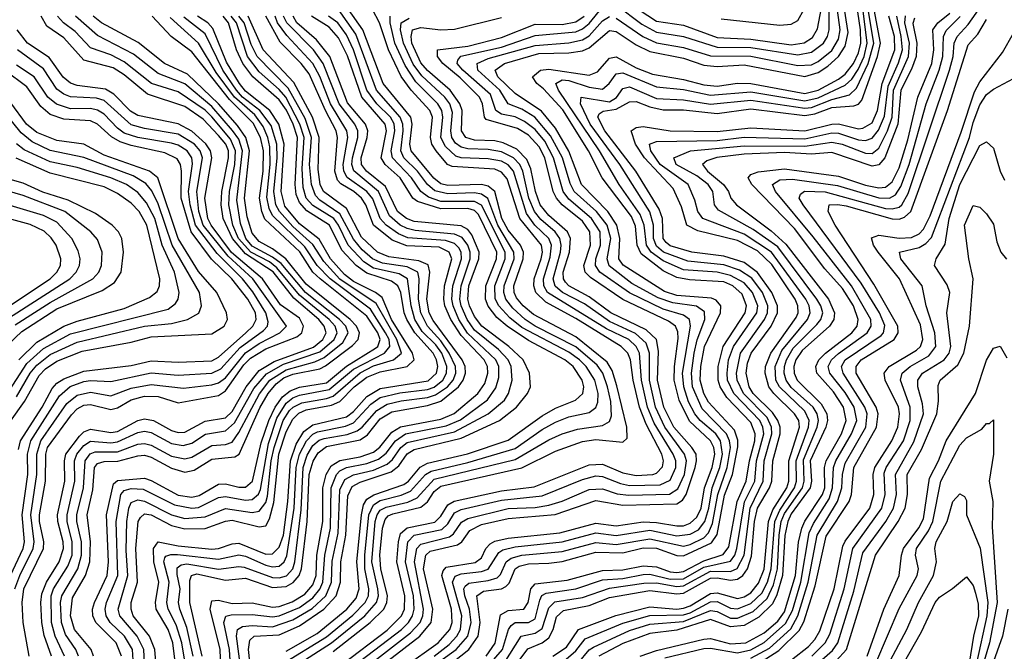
# Model space of a CAD drawing. Header units: inches. Extents: x 501365 to 657855, y 482276 to 547543.
# Tile 671 of 957: x 586939 to 589862, y 530965 to 532840. Entities that reach past the tile are written whole.
import ezdxf

# ---------------------------------------------------------------- set-up
doc = ezdxf.new("R2010")
doc.units = ezdxf.units.IN
doc.header["$MEASUREMENT"] = 0
doc.layers.add('A5583', color=7, linetype='Continuous')

msp = doc.modelspace()

# ---------------------------------------------------------------- linework, layer by layer
at = {"layer": 'A5583', "color": 5}
for points, elevation in [([(588750, 532887.6), (588830, 532835.4), (588910, 532823.8), (589010, 532786.5), (589110, 532781.7), (589230, 532765.5), (589268.8, 532771.2), (589292.9, 532787.1), (589307.6, 532812.4), (589341.4, 532990)], 3380), ([(589110, 530944.1), (589165.3, 530974.7), (589228.8, 531031.2), (589250, 531070), (589280, 531170), (589307.3, 531310), (589367.2, 531410), (589379.8, 531450), (589381.7, 531490), (589390, 531523.8), (589451.1, 531630), (589455.4, 531670), (589448.7, 531690), (589383.8, 531790), (589379, 531810), (589390.4, 531830), (589497.3, 531902.7), (589503.9, 531910), (589507.7, 531932.3), (589491.5, 531970), (589437.5, 532057.4), (589265.8, 532290), (589253.1, 532310), (589257.8, 532322.2), (589269.6, 532330.4), (589330.8, 532329.2), (589510, 532279.3), (589530, 532277.8), (589550, 532283), (589558.1, 532290), (589576.6, 532323.4), (589700, 532690), (589711, 532730), (589713.9, 532770), (589722.1, 532790), (589755, 532825), (589814.6, 532910)], 3040), ([(587746, 530914), (587864.8, 530990), (587963.8, 531070), (587999.1, 531110), (588004.3, 531130), (588002.9, 531150), (587985.2, 531230), (587994.6, 531350), (588000.2, 531370), (588010, 531383.8), (588026.9, 531393.1), (588092, 531408), (588119.7, 531420.3), (588170, 531475.4), (588410, 531534.3), (588510, 531592.2), (588550, 531610.5), (588595.3, 531624.7), (588670, 531635.3), (588690, 531647.2), (588696, 531664), (588694.1, 531705.9), (588684.4, 531750), (588670.3, 531790), (588654, 531814), (588590, 531869.1), (588470.1, 531930.1), (588440.2, 531950), (588403.3, 531983.3), (588382.6, 532010), (588376.7, 532030), (588377.6, 532050), (588407.4, 532130), (588406.7, 532150), (588358.6, 532230), (588328.8, 532308.8), (588310, 532321.9), (588290, 532325.7), (588210, 532322.5), (588171.8, 532331.8), (588150.1, 532350), (588120.4, 532390), (588079.6, 532430), (588070.8, 532450), (588077.7, 532510), (588076.6, 532530), (588069.3, 532550), (587998.4, 532630), (587936.8, 532796.8), (587885.7, 532870)], 3540), ([(587870, 530964.8), (587979.6, 531050), (588020.2, 531090), (588029, 531110), (588031.3, 531130), (588012, 531210), (588008.9, 531250), (588016.9, 531330), (588024, 531356), (588033.4, 531366.6), (588047.1, 531372.8), (588130, 531393), (588150, 531408.1), (588170, 531439.3), (588190, 531455.1), (588430, 531509.1), (588530, 531558.5), (588610, 531588.1), (588650, 531593.3), (588730, 531585.4), (588742.6, 531597.4), (588742.2, 531630), (588712.4, 531752.4), (588698.2, 531798.2), (588683.2, 531823.2), (588590, 531898.6), (588464.5, 531964.5), (588434.5, 531990), (588414.4, 532014.4), (588407.2, 532030), (588406.1, 532050), (588434.5, 532130), (588434.9, 532150), (588425.8, 532170), (588390, 532215.2), (588371.2, 532250), (588349.9, 532329.9), (588330, 532345.5), (588310, 532350.9), (588210, 532347.9), (588190, 532352.9), (588169.1, 532369.1), (588101.1, 532450), (588097.9, 532470), (588104.7, 532530), (588100.2, 532550), (588018.6, 532650), (587958.2, 532810), (587915.4, 532870)], 3520), ([(587895, 530925), (588030, 531027.3), (588073.1, 531070), (588081.6, 531090), (588083, 531130), (588059.1, 531230), (588063.7, 531290), (588070, 531314.6), (588090, 531331.2), (588171.4, 531348.6), (588190, 531366.1), (588210, 531399.4), (588229.2, 531410.9), (588370, 531441.3), (588466.6, 531453.5), (588630, 531518.8), (588670, 531520.2), (588730, 531494.3), (588770, 531487.1), (588818.7, 531490), (588830, 531494.1), (588847.9, 531512.1), (588851.1, 531530), (588845.5, 531550), (588799.5, 531639.5), (588779.5, 531690), (588760.6, 531770), (588752.3, 531830), (588744.4, 531850), (588725.4, 531870), (588590, 531953.2), (588501.1, 532001.1), (588471.6, 532030), (588465.4, 532050), (588466.9, 532070), (588487.5, 532130), (588491.2, 532150), (588488.5, 532170), (588424.6, 532250), (588386.9, 532366.9), (588370, 532387.2), (588350, 532396), (588223.6, 532403.6), (588209.9, 532409.9), (588176.1, 532450), (588162.6, 532470), (588158.9, 532490), (588164.6, 532550), (588156.9, 532570), (588101.4, 532630), (588071.4, 532671.4), (588034.6, 532750), (588007.5, 532830), (587986.4, 532870)], 3480), ([(588170, 530950.2), (588214.6, 530985.4), (588237.2, 531010), (588247.8, 531030), (588251.7, 531070), (588224.3, 531170), (588232, 531188), (588250, 531194.6), (588310, 531201.3), (588330, 531208.9), (588361.6, 531258.4), (588373.8, 531266.2), (588410, 531275.4), (588550, 531289.6), (588650, 531316.2), (588710, 531308.5), (588810, 531324.6), (588890, 531308.1), (588930, 531312.6), (588954.2, 531325.8), (588973.3, 531350), (588985.7, 531390), (588995.5, 531450), (589017.8, 531510), (589026.2, 531550), (589020.2, 531590), (589006.2, 531610), (588959.7, 531650), (588943.6, 531670), (588925.4, 531705.4), (588911.4, 531750), (588907.4, 531790), (588930.7, 531930), (588927.5, 531950), (588910, 531962.4), (588850, 531980.6), (588750, 532028.6), (588661.6, 532090), (588648.4, 532110), (588650, 532130), (588663.4, 532170), (588662.4, 532210), (588637.3, 532250), (588570, 532306.5), (588552.7, 532330), (588524.4, 532430), (588498.7, 532478.7), (588470, 532513.6), (588437.7, 532537.7), (588410, 532551), (588370, 532559.7), (588352.8, 532570), (588337.5, 532617.5), (588255.3, 532690), (588238.1, 532710), (588240.4, 532719.6), (588248.6, 532731.4), (588370, 532758.6), (588470, 532792.5), (588590, 532803.6), (588610, 532812.2), (588630, 532828), (588670, 532877.1)], 3360), ([(588196.5, 530910), (588273, 530970), (588300.2, 531010), (588306.7, 531050), (588297, 531130), (588316.4, 531143.6), (588369.4, 531150.6), (588382.6, 531157.4), (588392.5, 531167.5), (588410, 531210), (588421.9, 531218.1), (588450, 531225), (588510, 531226.1), (588550, 531231.9), (588650, 531259.1), (588730, 531257.1), (588790, 531272.2), (588830, 531270.7), (588890, 531249.3), (588910, 531248.3), (588993.5, 531286.5), (589010, 531311.3), (589032.1, 531427.9), (589055.9, 531490), (589071.7, 531571.7), (589071.6, 531591.6), (589061.1, 531621.1), (588984.4, 531704.4), (588970.4, 531730.4), (588960, 531770), (588961.4, 531810), (588972.7, 531870), (589019.9, 531970), (589021.4, 531990), (589007.2, 532007.2), (588992.8, 532012.8), (588890, 532021.4), (588853.3, 532033.3), (588731.1, 532111.1), (588718.1, 532130), (588720.9, 532190), (588712.3, 532230), (588685.5, 532270), (588607.4, 532350), (588569.4, 532449.4), (588530, 532517.2), (588488.3, 532568.3), (588410, 532620.8), (588359.3, 532670), (588351.3, 532690), (588378.7, 532710), (588481, 532739), (588570, 532740.8), (588610, 532746.8), (588630, 532755.8), (588690, 532807.3), (588710, 532805.1), (588770, 532765.2), (588810, 532745.4), (588910, 532725.1), (588970, 532705.1), (589010, 532700.5), (589090, 532705.5), (589270, 532671.1), (589310, 532683), (589338.3, 532701.7), (589370, 532730), (589390, 532760.9), (589398.5, 532801.5), (589385.5, 532890)], 3320), ([(588320.5, 530910), (588372.9, 530970), (588390.3, 531029.7), (588398.2, 531041.8), (588410, 531050.6), (588450, 531050.2), (588470, 531061.7), (588483.4, 531116.6), (588489.6, 531130.4), (588502.4, 531137.6), (588590, 531150.5), (588670, 531176.9), (588730, 531181.2), (588790, 531192.5), (588810, 531194.2), (588870, 531179.1), (588910, 531180.5), (588970, 531214.5), (589050, 531232.6), (589062.6, 531250), (589068.7, 531270), (589091.2, 531408.8), (589121.4, 531470), (589127.1, 531530), (589148.4, 531610), (589145.5, 531630), (589136.2, 531650), (589059.2, 531730), (589041.1, 531770), (589039.5, 531790), (589044.1, 531830), (589058.3, 531870), (589127.6, 531970), (589130.3, 531990), (589115, 532030), (589090, 532058.5), (589050, 532080.4), (589010, 532089.9), (588910, 532097.2), (588850, 532123.6), (588813.7, 532150), (588800.1, 532170), (588793.7, 532230), (588781.8, 532261.8), (588719.5, 532350), (588660.6, 532450), (588539.1, 532630), (588531.1, 532650), (588550, 532660.7), (588570, 532659.3), (588630, 532639.5), (588670, 532633.3), (588689.6, 532650), (588710, 532678.8), (588730, 532681.8), (588830, 532639.9), (588910, 532632), (588990, 532616.1), (589110, 532626), (589270, 532598.6), (589310, 532607.6), (589390, 532645), (589410, 532663.1), (589428.5, 532691.5), (589446.3, 532730), (589455.5, 532770), (589440.5, 532890)], 3260), ([(588324.1, 530950), (588351, 530989), (588367.2, 531072.8), (588390, 531085.8), (588435.9, 531090), (588449.1, 531110), (588456.9, 531150), (588470, 531165.1), (588564.4, 531175.6), (588670, 531205.1), (588730, 531206.3), (588790, 531218.7), (588830, 531216.1), (588870, 531200.8), (588890, 531198.4), (588910, 531201.6), (588970, 531233.3), (589027.7, 531252.3), (589044.7, 531275.3), (589069.7, 531410), (589096.1, 531470), (589105.8, 531530), (589122, 531590), (589123, 531610), (589110, 531643.7), (589038.4, 531718.4), (589019.3, 531750), (589013.2, 531770), (589013.4, 531810), (589028.3, 531870), (589093.4, 531970), (589097.4, 531990), (589084.7, 532024.7), (589056.6, 532050), (589030, 532061.1), (588927.6, 532067.6), (588890, 532074.2), (588850, 532093.8), (588784.2, 532144.2), (588773, 532170), (588767.1, 532227.1), (588755.6, 532255.6), (588668.5, 532370), (588628.4, 532450), (588552.1, 532572.1), (588494.8, 532634.8), (588474.5, 532650), (588461.9, 532670), (588485.8, 532690), (588510, 532692.5), (588630, 532675), (588654.8, 532685.2), (588690, 532725.1), (588710, 532729.6), (588770, 532696.9), (588818.4, 532678.4), (588910, 532662.2), (588970, 532646.5), (589010, 532642.8), (589070, 532651.1), (589110, 532650.7), (589270, 532621), (589310, 532630.3), (589370, 532662.9), (589390, 532677.7), (589414.7, 532710), (589430, 532741.5), (589436.5, 532770), (589435.4, 532810), (589423.2, 532890)], 3280), ([(588377.2, 530930), (588428.4, 531010), (588470, 531018.9), (588490, 531032.4), (588510, 531093.5), (588528.5, 531111.5), (588610, 531125.1), (588690, 531152.6), (588792.7, 531167.3), (588830, 531168), (588890, 531156.9), (588910, 531159.4), (588990, 531202.4), (589050, 531201.7), (589069.6, 531210.4), (589090, 531250), (589107.7, 531390), (589146.9, 531470), (589150, 531530), (589172.4, 531610), (589171.4, 531630), (589158.3, 531658.4), (589087.8, 531730), (589069.7, 531770), (589067.8, 531790), (589079.6, 531850), (589150.7, 531949.3), (589159.4, 531970), (589160.4, 531990), (589144.6, 532030), (589112.5, 532072.5), (589076.3, 532096.3), (589030, 532111.7), (588923.1, 532123.1), (588850.8, 532150), (588830, 532167.4), (588820.7, 532190), (588821.4, 532230), (588809.7, 532269.7), (588720.6, 532410), (588632.7, 532530), (588604, 532590), (588605.9, 532610), (588690, 532596.3), (588711.3, 532608.7), (588730, 532635.9), (588750, 532640.4), (588830, 532606.1), (588910, 532601.9), (588990, 532588.9), (589110, 532600.9), (589270, 532576.8), (589290, 532579.3), (589350, 532602.7), (589402.9, 532617.1), (589423.9, 532636.1), (589458.6, 532710), (589474.9, 532770), (589458.8, 532870)], 3240), ([(588416.2, 530930), (588448.2, 530971.8), (588490, 530989.7), (588510, 531005), (588522.8, 531030), (588532.8, 531067.2), (588554.2, 531085.8), (588630, 531100.8), (588690, 531124.2), (588810, 531145.5), (588890, 531135.1), (588910, 531137.3), (588990, 531182), (589010, 531183.4), (589050, 531176.4), (589070, 531178.9), (589086, 531190), (589100.4, 531210), (589112.4, 531247.6), (589121.2, 531350), (589130.1, 531389.9), (589165.5, 531450), (589172.4, 531470), (589175.3, 531530), (589197.4, 531610), (589197.2, 531630), (589190.3, 531650), (589174.1, 531674.1), (589117, 531730), (589105.3, 531750), (589095.8, 531790), (589099.9, 531820.1), (589110.7, 531850), (589170, 531930.3), (589189.1, 531970), (589189.3, 531990), (589172.8, 532030), (589130, 532089.1), (589090, 532119), (589030, 532137.4), (588935.2, 532150), (588870, 532168.4), (588858.5, 532178.5), (588849.5, 532190), (588847.6, 532250), (588837.4, 532277.4), (588768.5, 532390), (588676.3, 532510), (588655.4, 532550), (588659.9, 532560.1), (588671.4, 532568.6), (588710, 532573.9), (588750, 532596.1), (588770, 532596.8), (588810, 532581.2), (588850, 532572.2), (588910, 532572), (589010, 532561.7), (589110, 532574.7), (589270, 532555), (589299.6, 532560.4), (589350, 532579), (589415.8, 532584.2), (589430, 532589), (589439.2, 532600.9), (589486.3, 532730), (589495.4, 532770), (589476.6, 532870)], 3220), ([(588710, 532884.2), (588786.6, 532826.6), (588830, 532802.5), (588910, 532790.2), (589010, 532758.1), (589110, 532757.2), (589250, 532735.1), (589290, 532743), (589325.4, 532770), (589337.2, 532790), (589342.5, 532810), (589342.4, 532890)], 3360), ([(588710, 532843.9), (588789.5, 532789.5), (588830, 532770.5), (588910, 532757.5), (588990, 532732), (589110, 532731), (589250, 532703.5), (589290, 532706), (589310, 532715.6), (589350, 532748.6), (589370, 532782.1), (589374.9, 532810), (589364.1, 532890)], 3340), ([(589021.9, 532841.9), (589196.5, 532823.5), (589230, 532826.1), (589250, 532837.6), (589268.6, 532871.4)], 3420), ([(587034.1, 530950), (587012.3, 531012.3), (587004.9, 531050), (587001.7, 531110), (587004.7, 531135.3), (587019.3, 531170), (587056.6, 531230), (587069.1, 531270), (587068, 531290), (587052.2, 531350), (587052, 531370), (587073.8, 531470), (587072.8, 531530), (587076.6, 531550), (587116.7, 531603.3), (587130, 531616.4), (587150, 531624.5), (587210, 531614.2), (587230, 531617.7), (587290, 531649.7), (587310, 531654.7), (587336.9, 531650), (587390, 531620.6), (587410, 531614.5), (587430, 531615.6), (587490, 531648.1), (587550, 531658.2), (587570, 531676.9), (587611.4, 531750), (587650, 531798.5), (587694.6, 531825.4), (587812, 531868), (587839.5, 531890), (587849.1, 531910), (587843, 531930), (587827.9, 531950), (587753.4, 532013.4), (587691.5, 532091.5), (587610, 532145), (587571.2, 532190), (587543, 532250), (587537.4, 532290), (587539, 532330), (587559.6, 532430), (587559, 532450), (587551.4, 532470), (587530, 532495.7), (587484.3, 532544.3), (587430, 532582), (587318.5, 532618.5), (587250, 532676.1), (587216.4, 532696.4), (587130, 532720), (587070, 532785.9), (587020.2, 532820.2), (587002.9, 532850)], 3980), ([(587072.2, 530950), (587044.3, 531010), (587033.7, 531050), (587032.9, 531130), (587040.2, 531150), (587082.5, 531217.5), (587094.7, 531250), (587095.4, 531290), (587080, 531350), (587079.8, 531370), (587102.9, 531470), (587102.5, 531530), (587109, 531550), (587130, 531576.2), (587150, 531588.6), (587210, 531584), (587230, 531586.9), (587290, 531614.2), (587310, 531618.1), (587330, 531614.3), (587390, 531581.3), (587424.7, 531575.3), (587450, 531582.3), (587491, 531609), (587550, 531619.1), (587576.6, 531643.4), (587634.7, 531745.3), (587671.7, 531788.3), (587723, 531817), (587830, 531854), (587872.8, 531890), (587882.2, 531910), (587875.8, 531930), (587858.2, 531950), (587770, 532022.4), (587703.1, 532103.1), (587680.6, 532120.6), (587625.8, 532150), (587589.1, 532190), (587571.7, 532230), (587560.6, 532290), (587562, 532330), (587577.8, 532410), (587580.5, 532450), (587565.5, 532485.5), (587510, 532550.9), (587490, 532570.8), (587410, 532626), (587330.5, 532650.5), (587250, 532714.8), (587210, 532735.1), (587150, 532755.9), (587104.4, 532804.4), (587069, 532830), (587051.2, 532850)], 3960), ([(587113.8, 530950), (587106.1, 530970), (587075.3, 531015.2), (587063.3, 531050), (587060.5, 531110), (587064.3, 531130), (587111.6, 531210), (587122.9, 531250), (587122.6, 531290), (587109.1, 531350), (587108.9, 531370), (587128.7, 531450), (587133.4, 531530), (587148.7, 531551.3), (587163.5, 531556.5), (587230, 531557.2), (587290, 531579.7), (587310, 531582), (587330, 531576.6), (587390, 531544.6), (587430, 531536.5), (587450, 531541.2), (587510, 531575.4), (587550, 531578.3), (587570, 531585.4), (587590, 531614.4), (587651, 531729), (587682.1, 531770), (587730, 531800.4), (587816, 531824), (587842.8, 531837.2), (587898.2, 531881.8), (587914.2, 531910), (587907.5, 531930), (587888.6, 531950), (587787.9, 532030), (587715.7, 532115.7), (587690, 532135.1), (587630, 532167.5), (587610.9, 532190), (587594.5, 532234.5), (587583.7, 532303.7), (587600.7, 532450), (587590, 532484.9), (587571.2, 532511.2), (587510, 532581.6), (587430, 532648.9), (587350, 532679.8), (587277.6, 532737.6), (587170, 532793.1), (587104.9, 532850)], 3940), ([(587158.7, 530950), (587152, 530970), (587101.7, 531030), (587090.1, 531070), (587096.2, 531123.8), (587134.6, 531190), (587147.6, 531230), (587149.2, 531290), (587139.2, 531370), (587156.3, 531443.7), (587161, 531510), (587170, 531522), (587190, 531528.6), (587231.1, 531528.9), (587290, 531545.2), (587310, 531546.6), (587330, 531540.7), (587390, 531508.4), (587430, 531496.4), (587457.3, 531502.7), (587510, 531535.4), (587578.1, 531541.9), (587590.9, 531550), (587652.6, 531687.4), (587677.5, 531730), (587700.8, 531759.2), (587723.8, 531776.2), (587750, 531787.8), (587830, 531803.6), (587847.4, 531812.6), (587927, 531873), (587943.9, 531890), (587947.8, 531910), (587938.8, 531930), (587920, 531950), (587790, 532054.9), (587729.9, 532129.9), (587690, 532159.5), (587650, 532181.5), (587630, 532206.1), (587614.8, 532254.8), (587606.3, 532310), (587621.2, 532450), (587610.5, 532490), (587586, 532526), (587529.2, 532590), (587437.7, 532677.7), (587368.9, 532710), (587291.5, 532771.5), (587182.5, 532830), (587157.8, 532850)], 3920), ([(587241.5, 530950), (587225.3, 530990), (587165.5, 531050), (587156.7, 531070), (587155.9, 531090), (587161, 531110), (587199.5, 531190), (587202.7, 531230), (587197.5, 531370), (587218.1, 531461.9), (587230, 531472.1), (587310, 531478.9), (587330, 531472.3), (587410, 531428.4), (587450, 531422.4), (587472.2, 531427.8), (587530, 531461), (587550, 531461.9), (587590, 531451.7), (587610, 531452.3), (587630.1, 531470), (587656.5, 531583.5), (587678.8, 531650), (587698, 531690), (587719.6, 531720.4), (587741.9, 531738.1), (587770, 531749.1), (587850, 531761.8), (587910, 531811.7), (587995.8, 531864.2), (588002.9, 531870), (588009.4, 531890), (588002.3, 531910), (587970, 531959.9), (587831.2, 532070), (587810, 532090.5), (587770.6, 532150.6), (587667.6, 532247.6), (587658.2, 532270), (587651.1, 532310), (587662, 532390), (587663, 532450), (587654.1, 532490), (587632.3, 532532.3), (587562.3, 532602.3), (587450, 532744.1), (587389.5, 532789.5), (587332.7, 532850)], 3880), ([(587277.3, 530922.7), (587273.8, 530970), (587250.2, 531010), (587208.2, 531050), (587196.2, 531070), (587193.4, 531090), (587197.4, 531110), (587230.3, 531190), (587225.5, 531350), (587240, 531430), (587250, 531442.3), (587270, 531448.1), (587305.8, 531445.8), (587399.2, 531399.2), (587450, 531389.4), (587470, 531392.1), (587530, 531421.4), (587550, 531424.6), (587610, 531413.6), (587630, 531415.8), (587648.6, 531431.4), (587654.4, 531445.6), (587678.1, 531581.9), (587702.6, 531657.4), (587730, 531701.7), (587750, 531717.5), (587770, 531725.5), (587857.7, 531742.3), (587930, 531802), (588022, 531850), (588038.6, 531870), (588036, 531890), (588025.4, 531910), (587980.4, 531980.3), (587861.4, 532070), (587822.8, 532110), (587785.9, 532165.9), (587690, 532258), (587679.5, 532279.5), (587673.2, 532313.2), (587683.3, 532410), (587682.2, 532462.2), (587676.3, 532490), (587662.2, 532522.2), (587637.2, 532557.2), (587576.9, 532610), (587522.9, 532682.9), (587470.2, 532770.2), (587386.4, 532846.4)], 3860), ([(587310.8, 530910), (587308.1, 530970), (587288.1, 531010), (587236.9, 531070), (587231.5, 531090), (587260.3, 531190), (587255.9, 531264.1), (587257.3, 531350), (587263.1, 531390), (587270, 531407), (587290, 531414.8), (587310, 531410.2), (587390, 531369.9), (587430, 531358.7), (587490, 531363.7), (587550, 531388.8), (587630, 531377.3), (587650, 531380.7), (587670, 531406.9), (587675.1, 531424.9), (587685.8, 531530), (587694.8, 531570), (587721.3, 531650), (587740.8, 531679.2), (587751.6, 531690), (587777.3, 531702.7), (587850, 531715.1), (587870, 531722.5), (587950, 531791.9), (587990, 531812.4), (588049.5, 531830.5), (588072.6, 531850), (588059.2, 531890), (587997.2, 531997.2), (587889.7, 532069.7), (587842.1, 532122.1), (587810, 532172.2), (587750, 532225.6), (587710.2, 532270.2), (587700, 532290), (587694.3, 532330), (587703.9, 532430), (587702.9, 532470), (587685.8, 532525.8), (587652.5, 532570), (587600.6, 532610), (587582.9, 532630), (587542.8, 532690), (587490, 532797.3), (587426.8, 532846.8)], 3840), ([(587345.1, 530910), (587340.1, 530970), (587324.7, 531010), (587276.6, 531070), (587269.8, 531090), (587270.7, 531110), (587289.5, 531170), (587283.7, 531270), (587291.3, 531350), (587297.6, 531362.4), (587310, 531372.6), (587330, 531370.2), (587390, 531338.6), (587430, 531328.9), (587490.2, 531329.8), (587550, 531351.6), (587570, 531354.4), (587650, 531334.4), (587670, 531337), (587681.4, 531358.6), (587693.6, 531406.4), (587708.7, 531550), (587730, 531615.9), (587750, 531653.9), (587768.5, 531671.5), (587790, 531681.8), (587864.9, 531695.1), (587890, 531706), (587932.8, 531750), (587970, 531778.9), (588010, 531794.9), (588089.8, 531810.2), (588110.9, 531830), (588105.8, 531850), (588042.7, 531950), (588015, 532015), (587995.7, 532030), (587930, 532062.3), (587903.6, 532083.6), (587862.5, 532130), (587828, 532188), (587770, 532233.3), (587726.4, 532286.4), (587715.4, 532330), (587724.5, 532470), (587708.7, 532530), (587681.9, 532570), (587610, 532627.7), (587592.2, 532650), (587553.6, 532713.6), (587513.1, 532813.1), (587498.2, 532830), (587467.5, 532850)], 3820), ([(587403.9, 530910), (587394.2, 530990), (587380.3, 531030), (587344.5, 531090), (587342.4, 531110), (587352.6, 531170), (587337.3, 531230), (587336.7, 531270), (587350, 531290), (587410, 531277.6), (587510, 531267.7), (587530, 531270), (587570, 531284.2), (587590, 531285.6), (587670, 531253.7), (587690, 531253.8), (587710, 531273.8), (587722.3, 531310), (587735.4, 531410), (587743.2, 531530), (587760.3, 531579.7), (587782.5, 531617.5), (587810, 531637.3), (587910, 531660.6), (587930, 531676.4), (587970, 531721.5), (588010, 531744.7), (588152.1, 531767.9), (588176.6, 531790), (588180.8, 531810), (588177.2, 531830), (588167, 531850), (588112, 531910), (588088.9, 531950), (588080.9, 531970), (588070.4, 532030.4), (588062, 532050), (588043.6, 532063.6), (587970, 532087.4), (587937.8, 532110), (587896, 532156), (587859.6, 532230), (587792.3, 532272.3), (587770, 532296.9), (587760.6, 532320.6), (587757.3, 532350), (587763.7, 532490), (587750.8, 532530), (587731, 532571), (587710, 532601.5), (587631.9, 532670), (587601.9, 532710), (587583, 532750), (587558.9, 532830), (587543.5, 532850)], 3780), ([(587430.4, 530930), (587420.6, 530990), (587403.9, 531043.9), (587379.8, 531090), (587376.2, 531110), (587383.1, 531170), (587366.9, 531230), (587370, 531242), (587372.8, 531247.2), (587387.6, 531252.4), (587407.9, 531252.1), (587530, 531238.1), (587590, 531251.1), (587610, 531246.9), (587670, 531220.6), (587690, 531215.6), (587710, 531217.7), (587724.3, 531230), (587732.1, 531247.9), (587754.6, 531390), (587759.9, 531510), (587770.2, 531550), (587790.9, 531590), (587810, 531609.9), (587823.7, 531616.3), (587906.8, 531633.2), (587930, 531643), (587981.6, 531698.4), (588010, 531717.9), (588068.2, 531731.8), (588150, 531741.6), (588170, 531749), (588195.6, 531770), (588206.8, 531790), (588207.5, 531810), (588192.3, 531850), (588174.5, 531874.5), (588134.6, 531914.6), (588112.9, 531950), (588101.3, 531990), (588090.5, 532070.6), (588065.8, 532085.8), (587990, 532101.8), (587960.8, 532120.8), (587914.1, 532170), (587886.3, 532230), (587871.7, 532250), (587810, 532288.5), (587790.1, 532310), (587781.4, 532341.4), (587778.3, 532398.3), (587784.2, 532490), (587771, 532530), (587729.6, 532610), (587710, 532632.8), (587650, 532684.9), (587615.4, 532730), (587582.7, 532830), (587566.9, 532850)], 3760), ([(587454.5, 530950), (587435.2, 531035.2), (587414.9, 531090), (587411.2, 531110), (587415.3, 531150), (587406.7, 531193.3), (587407, 531213), (587418.9, 531221.1), (587435.6, 531224.4), (587530, 531208.3), (587590, 531216.5), (587605.3, 531214.7), (587690, 531184.2), (587710, 531183), (587731, 531189), (587750.1, 531209.9), (587755.9, 531230), (587774.7, 531385.3), (587780.7, 531510), (587792.7, 531547.3), (587810, 531575.8), (587828.5, 531591.5), (587843, 531597), (587911.1, 531608.9), (587941, 531619), (587956, 531630), (587999.9, 531680.1), (588030, 531698), (588072, 531708), (588150, 531718), (588174.2, 531725.8), (588209.7, 531750.3), (588225.8, 531770), (588234, 531790), (588233.1, 531810), (588214.6, 531850), (588190, 531886.9), (588150.1, 531930), (588130, 531970), (588123.5, 532010), (588125.8, 532070), (588121.3, 532090), (588090, 532105.7), (588016.6, 532116.6), (587986.8, 532130), (587956.3, 532156.3), (587930, 532187.8), (587890, 532263.4), (587830, 532304.3), (587817.6, 532317.6), (587805.2, 532350), (587799.6, 532410), (587805.5, 532490), (587786.5, 532546.5), (587736.7, 532636.7), (587644.3, 532730), (587626.4, 532766.4), (587606.2, 532830), (587590.1, 532850)], 3740), ([(587481.3, 530950), (587444.8, 531110), (587444.5, 531175.5), (587449.7, 531190.3), (587465.2, 531194.8), (587550, 531176.4), (587610, 531181.6), (587690, 531154.5), (587730, 531157.7), (587751.3, 531168.7), (587769.5, 531190), (587776.4, 531210), (587792.5, 531350), (587799.2, 531490), (587810.6, 531529.4), (587825.6, 531554.4), (587850, 531572.7), (587950, 531593), (587972.2, 531607.8), (588010, 531654.5), (588044.1, 531675.9), (588150, 531694.3), (588190, 531707), (588241.8, 531750), (588255.8, 531770), (588263.1, 531790), (588261.9, 531810), (588252.5, 531830), (588167.1, 531947.1), (588155.4, 531970), (588148, 532010), (588157.2, 532090), (588152.1, 532112.1), (588124.3, 532124.3), (588035.4, 532135.4), (588001.6, 532150), (587953.9, 532193.9), (587910, 532278.9), (587840.9, 532330), (587831.1, 532350), (587825.1, 532394.9), (587828.6, 532490), (587808.6, 532550), (587753.7, 532653.7), (587662.6, 532750), (587617.2, 532850)], 3720), ([(587537.9, 530890), (587534.1, 530970), (587505.1, 531090), (587510, 531115.2), (587530, 531117), (587570, 531107), (587630, 531108.5), (587690, 531096.3), (587710, 531098.3), (587748.7, 531111.3), (587785.9, 531134.1), (587810, 531161.9), (587819.9, 531190), (587821.8, 531250), (587839, 531350), (587839.2, 531450), (587849, 531490), (587864.4, 531515.6), (587890, 531531.5), (587950, 531541.9), (587990, 531556.2), (588008.8, 531571.2), (588044.6, 531615.4), (588070, 531631.4), (588190, 531654.1), (588229.3, 531670.7), (588299.4, 531730), (588319.8, 531760.2), (588329.5, 531790), (588327.9, 531810), (588318.1, 531830), (588250, 531901.8), (588219.1, 531950), (588201.7, 531990), (588198.1, 532010), (588200.5, 532050), (588222.6, 532130), (588214.8, 532150), (588184.3, 532164.3), (588088.8, 532168.8), (588045, 532185), (587989.3, 532229.3), (587966.9, 532290), (587954.5, 532310), (587931.2, 532330), (587892.3, 532352.3), (587883.3, 532363.3), (587875, 532390), (587883.3, 532490), (587879, 532510), (587846.8, 532570), (587798.8, 532678.8), (587774.9, 532710), (587712.6, 532772.6), (587670, 532850)], 3680), ([(587567.5, 530890), (587562.4, 530970), (587545, 531050), (587550.9, 531069.1), (587567.1, 531072.9), (587630, 531074.4), (587690, 531066.8), (587710, 531070.2), (587770, 531094.9), (587810, 531123.9), (587830.9, 531149.1), (587839.7, 531170), (587844.8, 531250), (587862.4, 531330), (587864.4, 531450), (587879.5, 531490), (587890, 531500.7), (587909.9, 531510.1), (587970, 531522.1), (588004.5, 531535.5), (588027.1, 531552.9), (588055, 531590), (588084.9, 531610), (588205.7, 531634.3), (588248.1, 531651.9), (588328.3, 531711.7), (588353.1, 531746.9), (588362.3, 531777.7), (588362, 531810), (588352.6, 531830), (588269, 531909), (588243.3, 531950), (588226.4, 531990), (588222.4, 532010), (588225.5, 532050), (588250.5, 532130), (588249.6, 532150), (588242.6, 532162.6), (588230, 532175), (588203.9, 532183.9), (588092.1, 532192.1), (588063.8, 532203.8), (588027.4, 532230), (588009.7, 532249.7), (587987.8, 532307.8), (587970.1, 532330), (587911.4, 532371.4), (587901.6, 532390), (587899.7, 532410), (587913.9, 532490), (587910.9, 532510), (587861.9, 532590), (587830.9, 532670.9), (587810.1, 532710), (587732.8, 532792.8), (587704.7, 532830), (587697.4, 532850)], 3660), ([(587599.3, 530890), (587583, 531010), (587585.5, 531030), (587601.1, 531038.9), (587630, 531041.9), (587690, 531037.8), (587750, 531057.9), (587808, 531092), (587848.4, 531130), (587864.9, 531170), (587867.5, 531232.5), (587884.6, 531315.4), (587890, 531443.8), (587905.1, 531474.9), (587930, 531488.3), (587990, 531502.8), (588030, 531520.3), (588045.8, 531534.2), (588070.6, 531569.4), (588090, 531584.6), (588230, 531616.5), (588330.6, 531669.4), (588378.9, 531710), (588391, 531730), (588401.2, 531770), (588398.7, 531810), (588389.2, 531830), (588360.7, 531860.7), (588290, 531918), (588268.1, 531950), (588250.3, 531990), (588245.9, 532010), (588249.6, 532050), (588276.5, 532130), (588276.7, 532150), (588270, 532170.7), (588253.1, 532193.1), (588230, 532203.4), (588113.5, 532213.5), (588090, 532219.4), (588068.9, 532230), (588037.2, 532257.2), (588004.6, 532330), (587931.1, 532391.1), (587925.2, 532410), (587927, 532430), (587943.4, 532490), (587943, 532510), (587934.3, 532530), (587888.2, 532590), (587840.6, 532710), (587812, 532750), (587732, 532830), (587722.9, 532850)], 3640), ([(587625.5, 530905.5), (587618.8, 530970), (587622.4, 530997.6), (587635.9, 531010), (587710, 531013.8), (587770, 531040.6), (587841.9, 531090), (587878.9, 531130), (587891.8, 531170), (587892.6, 531230), (587907.4, 531310), (587913.4, 531426.6), (587926, 531454), (587950, 531466.9), (588042.4, 531497.6), (588064.5, 531515.5), (588090, 531550.6), (588110, 531564.3), (588250, 531597.8), (588364.3, 531650), (588414.3, 531690), (588447.4, 531730), (588455.7, 531750), (588453.1, 531790), (588433.6, 531830), (588391.2, 531870), (588311.4, 531930), (588290, 531959.1), (588274.8, 531990), (588269.4, 532010), (588273, 532050), (588302.9, 532130), (588303.2, 532150), (588281.2, 532201.2), (588270, 532216.9), (588250, 532227.9), (588110, 532241.1), (588087.3, 532250), (588061.3, 532270), (588025, 532345), (587969.2, 532390), (587954.2, 532410), (587953.2, 532430), (587971.4, 532490), (587972.5, 532510), (587965.7, 532530), (587913, 532593), (587859.9, 532730), (587820.2, 532780.2), (587762, 532830), (587751, 532850)], 3620), ([(587715.1, 530924.9), (587850, 531008), (587927.9, 531072.2), (587965.3, 531110), (587974.6, 531130), (587975.5, 531150), (587963.7, 531210), (587963.8, 531250), (587975.6, 531370), (587990, 531399.6), (588010, 531412.2), (588071.6, 531428.4), (588099.3, 531440.7), (588144.1, 531490), (588160.6, 531499.4), (588270, 531524.9), (588410, 531567.3), (588490, 531623.5), (588530, 531645.4), (588570, 531660.4), (588630, 531673.8), (588650, 531688.4), (588655.6, 531704.4), (588656.4, 531730), (588646.7, 531770), (588621.4, 531810), (588601.7, 531830), (588570, 531852.7), (588430, 531926.5), (588394.5, 531954.5), (588361.4, 531990), (588351, 532011), (588349.8, 532050), (588381.1, 532130), (588381, 532150), (588310, 532289.4), (588290, 532299.9), (588190, 532300.3), (588152.9, 532312.9), (588129.9, 532329.9), (588102.7, 532370), (588046.1, 532430), (588042.4, 532450), (588053.1, 532510), (588050.9, 532530.9), (588040.5, 532550), (587999.5, 532590), (587970.1, 532630), (587930.7, 532750), (587910, 532794.3), (587883.8, 532830), (587855.9, 532850)], 3560), ([(587730, 530964.9), (587822.6, 531017.4), (587910.9, 531090), (587937.8, 531122.2), (587946.9, 531150), (587940.4, 531230), (587953.7, 531370), (587960, 531400), (587970, 531416.3), (587990.8, 531429.2), (588079.7, 531460.3), (588093.2, 531470), (588128.2, 531511.8), (588150, 531523.2), (588268.6, 531551.4), (588390, 531591.6), (588490, 531663.8), (588530, 531686.7), (588589.6, 531710.5), (588611.3, 531730), (588614.1, 531750), (588609.1, 531770), (588582.8, 531810), (588557.6, 531830), (588450, 531887), (588386.5, 531930), (588355.8, 531955.9), (588329.7, 531989.7), (588321.9, 532010), (588323.1, 532050), (588355.3, 532130), (588355.9, 532150), (588301.6, 532261.6), (588290, 532273.6), (588270, 532279.2), (588190, 532277.8), (588119.9, 532299.9), (588106.3, 532310), (588069.3, 532370), (588024.3, 532410), (588012.5, 532430), (588028, 532510), (588024.3, 532530), (587955, 532610), (587912.5, 532732.5), (587885.6, 532785.6), (587857.8, 532817.8), (587805.2, 532850)], 3580), ([(587889.7, 530890), (588072.5, 531030), (588093.2, 531050), (588105.5, 531070), (588110.4, 531090), (588108.3, 531130), (588084.8, 531230), (588091.5, 531290), (588110.7, 531309.3), (588193.1, 531326.9), (588210, 531343.5), (588230, 531375.6), (588250, 531386), (588370, 531413.5), (588490, 531426.2), (588610, 531475.3), (588650, 531485.7), (588670, 531483.9), (588722.9, 531462.9), (588750, 531457.3), (588840.8, 531459.2), (588870, 531473.2), (588887.1, 531510), (588886.9, 531530), (588879.1, 531550), (588822.5, 531642.5), (588803.5, 531690), (588784.9, 531770), (588779.1, 531850), (588769.7, 531869.7), (588747.3, 531890), (588681.9, 531921.9), (588506.5, 532030), (588495.3, 532050), (588494.6, 532070), (588514.6, 532134.6), (588518.1, 532170), (588509.8, 532190), (588468.8, 532230), (588444, 532264), (588404.9, 532390), (588390, 532408.5), (588370, 532419.4), (588330, 532426.7), (588250, 532429.4), (588234.5, 532434.5), (588203, 532463), (588189.5, 532490), (588195.3, 532550), (588192.6, 532570), (588180.3, 532590), (588115.6, 532655.6), (588084, 532704), (588053.5, 532770), (588038.9, 532830), (588039.1, 532850)], 3460), ([(587930, 530888), (588099.9, 531020.1), (588127.9, 531050), (588136.2, 531070), (588138.1, 531090), (588111.5, 531230), (588118.4, 531270), (588130, 531283), (588215.5, 531304.5), (588226.9, 531313.1), (588251.3, 531348.7), (588270, 531359.4), (588390, 531388.4), (588470, 531391.5), (588510, 531398.2), (588550, 531410.2), (588630, 531444.8), (588670, 531447.1), (588712.8, 531432.8), (588747.9, 531427.9), (588868.8, 531431.2), (588893, 531447), (588912.6, 531490), (588918.9, 531530), (588912.9, 531550), (588854.3, 531630), (588827.4, 531690), (588809, 531770), (588809.1, 531850), (588799.3, 531879.3), (588767.9, 531907.9), (588690, 531944.2), (588615.9, 531995.9), (588550.4, 532030.4), (588529, 532049), (588523, 532070), (588544.9, 532150), (588547.2, 532170), (588543.2, 532190), (588528.6, 532210), (588486.7, 532246.7), (588467.8, 532270), (588451.2, 532310), (588433.4, 532390), (588424.3, 532410), (588405.8, 532430), (588370, 532447.6), (588330, 532454.8), (588270, 532456.5), (588250, 532461.2), (588233.1, 532473.1), (588222.2, 532490), (588219.7, 532510), (588224.3, 532564.3), (588216.6, 532590), (588201.3, 532610), (588133.4, 532673.4), (588107.7, 532707.7), (588078.5, 532770), (588070.3, 532810), (588072.3, 532830), (588096, 532844)], 3440), ([(587972.4, 530890), (588127.6, 531010), (588160.5, 531050), (588165.9, 531090), (588138.3, 531210), (588145, 531250), (588158.1, 531261.9), (588239.1, 531280.9), (588251.9, 531290), (588276.1, 531323.9), (588310, 531340.9), (588390, 531359.3), (588528.9, 531371.1), (588650, 531412.2), (588730, 531398.2), (588890, 531402.3), (588906.8, 531413.2), (588918.3, 531430), (588944.3, 531510), (588948.9, 531530), (588947.4, 531550), (588935.2, 531570), (588881.7, 531630), (588851.8, 531690), (588833.3, 531770), (588835.9, 531855.9), (588830.2, 531890.2), (588799.2, 531919.2), (588694.5, 531970), (588630, 532017.1), (588569.3, 532049.3), (588560.1, 532060.1), (588553.7, 532070), (588553, 532090), (588571.8, 532150), (588574.8, 532190), (588565.2, 532210), (588510, 532258.8), (588485, 532290), (588470.4, 532330), (588457.1, 532397.1), (588445.1, 532425.1), (588415.4, 532455.4), (588374.5, 532474.5), (588350, 532480.3), (588290, 532482.5), (588263.5, 532490), (588251.1, 532510), (588253, 532570), (588246.2, 532590), (588217, 532630), (588150, 532688.7), (588130, 532712.1), (588103.1, 532770), (588101.2, 532790), (588105.8, 532810), (588130, 532816.9), (588190, 532809.1), (588230, 532811.8), (588370, 532846.3)], 3420), ([(588081.6, 530918.4), (588182.1, 530990), (588216.1, 531030), (588222.9, 531050), (588221.1, 531090), (588192.8, 531190), (588196.2, 531203.8), (588205.4, 531214.6), (588291.4, 531228.6), (588310, 531242.8), (588323.6, 531270), (588336.1, 531283.9), (588350, 531291.6), (588390, 531301), (588543.3, 531316.7), (588650, 531345.6), (588710, 531337.2), (588790, 531349.1), (588830, 531347.7), (588890, 531337), (588910, 531337.6), (588930, 531344.8), (588950, 531363.1), (588962.8, 531390), (588972.9, 531450), (588994.9, 531510), (589002.9, 531550), (589000.5, 531570), (588990.6, 531590), (588928.1, 531648.1), (588897.7, 531710), (588882.6, 531770), (588883, 531810), (588893.8, 531893.8), (588893.4, 531913.4), (588886.5, 531930), (588865.2, 531945.2), (588729.5, 532009.5), (588634.1, 532074.1), (588617.7, 532090), (588614.5, 532110), (588634.1, 532170), (588632.4, 532210), (588610, 532241.6), (588550, 532290), (588533.1, 532310), (588523, 532330), (588498.3, 532430), (588481.9, 532461.9), (588450, 532496.8), (588416.8, 532516.8), (588323.9, 532543.9), (588318.9, 532550), (588313.3, 532590), (588304.7, 532610), (588247.3, 532667.3), (588196, 532710), (588179.5, 532730), (588179.3, 532750), (588270, 532761.2), (588370, 532786.6), (588470, 532826.2), (588550, 532825.6), (588590, 532833.6), (588614.8, 532850)], 3380), ([(588150.7, 530910), (588235.2, 530970), (588270, 531010), (588279.6, 531050), (588274.3, 531090), (588261.2, 531130), (588258.2, 531150), (588262.1, 531157.9), (588272.5, 531167.5), (588330, 531174.7), (588356.7, 531183.3), (588366.9, 531193.1), (588383.3, 531230), (588398.4, 531241.6), (588430, 531250.3), (588550, 531260.9), (588650, 531287.6), (588710, 531281.6), (588810, 531299.2), (588910, 531277.1), (588930, 531282), (588970, 531301.9), (588983.9, 531316.1), (588996, 531344), (589012, 531430), (589039.6, 531510), (589049.5, 531569.5), (589046.7, 531590), (589037.8, 531610), (588965, 531685.1), (588937.2, 531750), (588933.7, 531790), (588941.3, 531850), (588950.6, 531889.4), (588973.6, 531950), (588972.9, 531972.9), (588949, 531989), (588878.9, 531998.9), (588834.5, 532014.5), (588757, 532057), (588689.1, 532109.1), (588683, 532130), (588694.4, 532190), (588683.3, 532230), (588651.8, 532270), (588585.5, 532330), (588573.3, 532353.3), (588550.7, 532430), (588515.3, 532495.3), (588468.4, 532550), (588430, 532574.1), (588389.7, 532590), (588365.1, 532630), (588299.2, 532690), (588297.7, 532710), (588330, 532724.3), (588470, 532763.4), (588570, 532770.6), (588610, 532779.9), (588630, 532791.7), (588670, 532836.4), (588690, 532849)], 3340), ([(588522.3, 530950), (588562.5, 530977.5), (588598.3, 531030), (588709.1, 531070.9), (588810, 531096.9), (588890, 531090.3), (588910, 531093), (588930, 531099.9), (588990, 531136.8), (589010, 531138.6), (589070, 531121.2), (589090, 531126.4), (589110, 531138.9), (589133.2, 531166.8), (589150, 531208.9), (589162.1, 531350), (589175, 531385), (589216.6, 531450), (589222.4, 531470), (589222.8, 531530), (589254.2, 531630), (589252.4, 531650), (589239.8, 531670), (589178.1, 531730), (589163.3, 531750), (589152.1, 531790), (589153.6, 531810), (589169, 531850), (589244.6, 531955.4), (589250.5, 531970), (589249.6, 531990), (589241.7, 532010), (589172.8, 532112.8), (589130, 532153.3), (589070, 532183.8), (588953, 532213), (588919.9, 532230), (588904.1, 532284.1), (588879, 532339), (588794.5, 532430), (588767.7, 532470), (588754.5, 532510), (588770, 532519.5), (588790, 532522.5), (588870, 532510.2), (589010, 532507.6), (589110, 532519), (589270, 532509.3), (589350, 532529.4), (589370, 532530.4), (589430, 532516.1), (589442.8, 532517.2), (589470, 532533.3), (589486.1, 532570), (589499.4, 532650), (589537.5, 532750), (589536.1, 532790), (589519.9, 532850)], 3180), ([(588547.5, 530930), (588590, 530966), (588618.5, 531001.5), (588730, 531048.6), (588810, 531071.3), (588910, 531072.9), (588930, 531079), (588990, 531112.1), (589010, 531112.6), (589050, 531092.7), (589070, 531091.2), (589110, 531107), (589142.3, 531137.7), (589159.3, 531170), (589170.8, 531210), (589181.2, 531350), (589195.9, 531384.1), (589239.9, 531450), (589245.9, 531470), (589244.8, 531530), (589281, 531630), (589283, 531650), (589270, 531678.1), (589194.8, 531750), (589184.4, 531770), (589181.9, 531810), (589202.5, 531857.5), (589278.6, 531950), (589286.4, 531970), (589283.4, 531990), (589273.1, 532010), (589171.8, 532150), (589090, 532203), (588967, 532250), (588952.6, 532270), (588943.7, 532303.7), (588923.9, 532350), (588841.2, 532410), (588812.8, 532450), (588808.9, 532470), (588830, 532477.8), (589010, 532481.5), (589090, 532491.4), (589270, 532486.5), (589350, 532503.6), (589370, 532503), (589430, 532483.5), (589450, 532481.2), (589470, 532488), (589488.6, 532511.4), (589506.5, 532553.5), (589517.2, 532642.7), (589548.1, 532711.9), (589559.9, 532750), (589556.4, 532790), (589543, 532850)], 3160), ([(588597, 530930), (588630, 530968.9), (588642.4, 530977.6), (588750, 531026.2), (588810, 531045.1), (588910, 531053), (588990, 531086.4), (589010, 531083.2), (589050, 531063.5), (589070, 531063.5), (589117.1, 531082.9), (589158.5, 531121.5), (589177.4, 531162.6), (589189.4, 531210), (589193.8, 531310), (589199.8, 531350), (589210, 531373.9), (589263.2, 531450), (589268.3, 531470), (589266.4, 531533.6), (589306.9, 531630), (589310.5, 531650), (589307.3, 531670), (589295.2, 531690), (589230, 531748.1), (589214.5, 531770), (589209, 531790), (589209.8, 531810), (589215.9, 531830), (589235.6, 531864.4), (589305.5, 531934.5), (589318, 531950), (589323.4, 531970), (589318.1, 531990), (589306.3, 532010), (589190, 532165), (589116.6, 532216.6), (589014.4, 532274.4), (589002.3, 532290), (588997.5, 532330), (588983.7, 532350), (588950, 532375.9), (588888.4, 532410), (588881, 532430), (588930.8, 532450), (589090, 532465.6), (589270, 532463.9), (589350, 532476), (589381.3, 532470), (589450, 532443.2), (589470, 532442.5), (589490, 532458.6), (589515.7, 532510), (589529.4, 532550), (589533.2, 532630), (589578.1, 532730), (589580.8, 532770), (589567.2, 532830), (589569, 532851)], 3140), ([(589596, 532844), (589591.3, 532828.7), (589602.6, 532770), (589601, 532730), (589587.4, 532692.6), (589555.4, 532630), (589546.5, 532530), (589507.9, 532430), (589490, 532408.7), (589470, 532404.6), (589350, 532445.6), (589290, 532440.2), (589210, 532445.1), (589090, 532440.5), (589009.1, 532431), (588978.9, 532421.1), (588966.8, 532410), (588980.9, 532390), (589029.1, 532350), (589043.3, 532330), (589050.5, 532310), (589067.1, 532290), (589170, 532213.4), (589213.7, 532173.7), (589340.2, 532010), (589358.2, 531970), (589356.4, 531950), (589343.1, 531930), (589262.2, 531857.8), (589244, 531830), (589237.7, 531810), (589238.4, 531790), (589247.1, 531770), (589319.2, 531699.2), (589335.3, 531670), (589337.1, 531650), (589333, 531630), (589286.3, 531530), (589290, 531470), (589286.4, 531450), (589230, 531372.6), (589219.4, 531350), (589211.1, 531308.9), (589204.3, 531190), (589187.3, 531132.7), (589174.3, 531105.7), (589134.1, 531065.9), (589090, 531041.6), (589050, 531037.9), (588990, 531059.1), (588890, 531027.3), (588810, 531017.8), (588730, 530987.7), (588659.2, 530950)], 3120), ([(588781.5, 530950), (588830, 530967.3), (588970, 531001), (588990, 531003), (589050, 530987.4), (589094.7, 530990), (589150, 531019.7), (589190, 531054.7), (589210, 531082.3), (589242.8, 531190), (589251, 531289), (589260.9, 531330), (589270, 531351.2), (589323.2, 531430), (589329.3, 531450), (589329, 531510), (589333.8, 531530), (589378.7, 531610), (589392.6, 531650), (589385.4, 531690), (589355, 531735), (589306, 531790), (589302.5, 531810), (589311.8, 531830), (589331.2, 531850), (589409.5, 531910.5), (589425.2, 531930), (589428.5, 531950), (589414.3, 531990), (589382.2, 532042.2), (589330, 532100.3), (589239.4, 532219.4), (589113.4, 532350), (589102.3, 532370), (589110, 532380.3), (589131.8, 532388.2), (589210, 532397.4), (589370, 532375), (589450, 532348.1), (589490, 532340.2), (589510, 532342.4), (589530, 532357.9), (589550, 532400.4), (589576.5, 532483.5), (589605.7, 532610), (589647, 532710), (589653.4, 532750), (589650.7, 532810), (589665.4, 532830), (589700.8, 532859.2)], 3080), ([(588854.7, 530945.3), (588970, 530972.9), (588990, 530974.7), (589070, 530960.5), (589110, 530968.9), (589150, 530991.2), (589213, 531047), (589233.8, 531086.2), (589258.3, 531170), (589283.3, 531316.7), (589295.6, 531344.4), (589342.1, 531417.9), (589352, 531450), (589355.7, 531510), (589362.5, 531530), (589409, 531610), (589424.3, 531650), (589416.8, 531690), (589390, 531733.5), (589344.1, 531790), (589339.5, 531810), (589349.6, 531830), (589370, 531848.6), (589455.3, 531910), (589467.2, 531930), (589465.9, 531950), (589409.3, 532049.3), (589295.4, 532195.4), (589183, 532330), (589174.2, 532350), (589195.6, 532364.4), (589233.3, 532366.7), (589367.2, 532347.2), (589490, 532310.9), (589521.2, 532310), (589539.7, 532320.3), (589555.3, 532344.7), (589579.6, 532410), (589630.3, 532590), (589669.4, 532690), (589679.7, 532730), (589681.6, 532790), (589690, 532807.9), (589731.3, 532848.7)], 3060), ([(589130, 530926.5), (589192.8, 530967.2), (589253.8, 531026.2), (589267.5, 531052.5), (589301.1, 531158.9), (589333.7, 531306.3), (589401.9, 531410), (589409.2, 531430.8), (589415.3, 531510), (589482.7, 531630), (589487.7, 531670), (589481.6, 531690), (589423, 531790), (589422.3, 531810), (589438, 531830), (589535.4, 531890), (589546.9, 531910), (589546.6, 531930), (589474.8, 532054.8), (589360.3, 532230), (589339.8, 532270), (589343, 532290), (589368.5, 532291.5), (589393.3, 532286.7), (589530, 532248.4), (589550, 532248), (589566.6, 532253.5), (589584.5, 532270), (589693.8, 532570), (589755.3, 532764.7), (589783.7, 532796.3), (589810, 532840.1)], 3020), ([(586967.7, 530950), (586949.8, 531050), (586947.1, 531110), (586951.6, 531150), (587010, 531270), (587011, 531290), (586997.9, 531350), (586998.1, 531370), (587016.3, 531470), (587017.1, 531550), (587021.9, 531570), (587093.3, 531666.7), (587110, 531684.8), (587130, 531695.1), (587150, 531697.1), (587210, 531682.3), (587230, 531687.9), (587270, 531711.4), (587310, 531722), (587350, 531721.3), (587410, 531702.6), (587530, 531723.8), (587550, 531737.8), (587605.2, 531814.8), (587624.7, 531835.3), (587670, 531863.1), (587761.7, 531898.3), (587777.4, 531910), (587782, 531930), (587770, 531954), (587713.6, 531993.6), (587660.5, 532070), (587568.6, 532148.6), (587508.2, 532230), (587498.2, 532250), (587489.1, 532310), (587509.6, 532430), (587506, 532450), (587491.5, 532471.5), (587450, 532508.7), (587410, 532530.8), (587290, 532555), (587268.5, 532568.5), (587219, 532619), (587193.6, 532633.6), (587110, 532643.9), (587090, 532650.9), (587068.7, 532668.7), (587027.2, 532727.2), (586962.8, 532770), (586932, 532810)], 4020), ([(589180.3, 530899.7), (589281.3, 530978.7), (589300.2, 530999.8), (589314.5, 531025.5), (589357.1, 531150), (589383.5, 531276.5), (589390, 531291.6), (589463.5, 531390), (589475.2, 531430), (589472.9, 531490), (589478.3, 531510), (589528.9, 531590), (589546.2, 531630), (589551.8, 531670), (589548.5, 531690), (589508.7, 531770), (589506.3, 531790), (589520.2, 531810), (589601.5, 531858.5), (589613.2, 531870), (589620.7, 531890), (589613.6, 531933.6), (589551.3, 532070), (589487.8, 532150), (589474.4, 532170), (589467.9, 532192.1), (589490, 532199.9), (589550, 532191.4), (589587, 532193), (589610, 532204.3), (589622.2, 532217.8), (589642.6, 532257.4), (589734.6, 532505.4), (589774, 532626), (589790, 532655.3), (589857.6, 532742.4), (589890, 532800.1)], 2980), ([(586925, 531150), (586939.6, 531190), (586979.7, 531270), (586982.3, 531290), (586972.2, 531370), (586990.6, 531489.4), (586990.1, 531550), (587002.1, 531590), (587079.6, 531700.4), (587110, 531724.9), (587150, 531734), (587210, 531723), (587270, 531746), (587330, 531757.2), (587425.5, 531745.5), (587510, 531755.8), (587530, 531762.1), (587550, 531776.9), (587610, 531851.3), (587650, 531878.3), (587712, 531910), (587731.4, 531930), (587631.5, 532070), (587557.8, 532137.8), (587484.5, 532230), (587471.3, 532270), (587464.9, 532330), (587481.6, 532430), (587475, 532450), (587457.9, 532470), (587410, 532499.8), (587310, 532516.3), (587270, 532527.7), (587190, 532599.6), (587166.9, 532606.9), (587090.3, 532610.3), (587070, 532618.3), (587050, 532633.6), (587010, 532694.2), (586932.4, 532750)], 4040), ([(586935.8, 531564.1), (586942.2, 531590), (587006.5, 531690), (587035.4, 531744.6), (587050, 531761.1), (587070, 531773.8), (587130, 531796.1), (587270, 531812.8), (587330, 531827.4), (587410, 531823), (587510, 531827.2), (587530, 531837.5), (587610.6, 531910), (587631.3, 531930), (587641.5, 531950), (587639.9, 531970), (587617, 532010), (587568.7, 532070), (587508.6, 532128.6), (587448.4, 532210), (587418.8, 532310), (587420.1, 532390), (587417.1, 532410), (587406.8, 532426.8), (587370, 532444.4), (587270, 532466.3), (587237.6, 532477.6), (587212.2, 532492.2), (587170, 532530), (587150, 532539.3), (587070, 532544.4), (587030, 532558), (587001.7, 532581.6), (586960.5, 532640.5), (586894.3, 532690)], 4080), ([(586912.4, 531190), (586950, 531270), (586953.7, 531290), (586946.7, 531370), (586963.4, 531490), (586962.3, 531550), (586972.1, 531590), (587057.2, 531722.8), (587089.5, 531750.5), (587130, 531765.5), (587150, 531768.5), (587210, 531765.3), (587330, 531791.6), (587410, 531784.6), (587510, 531790.2), (587536.2, 531803.8), (587593.6, 531866.4), (587663.3, 531916.8), (587675.5, 531930), (587676.8, 531943.2), (587670.1, 531970), (587631.7, 532031.6), (587601, 532070), (587525.7, 532145.7), (587461.3, 532230), (587445.5, 532290), (587440.7, 532330), (587452.3, 532412.3), (587450.3, 532430), (587436.5, 532450), (587410, 532466.9), (587390, 532472.9), (587290, 532489.8), (587250, 532502.5), (587230, 532517.2), (587190, 532559.5), (587170, 532571.6), (587150, 532576.2), (587090, 532575.3), (587048.6, 532588.6), (587023.1, 532610), (586982.7, 532670), (586930, 532704.8)], 4060), ([(589290.6, 530950), (589330.7, 530990), (589344.1, 531015.9), (589387.4, 531150), (589412.5, 531270), (589498.9, 531390), (589509.1, 531430), (589506.2, 531493.8), (589511.7, 531510), (589562.8, 531590), (589583.2, 531650), (589583.1, 531690), (589554.5, 531770), (589559.7, 531790), (589582.8, 531810), (589638.1, 531841.9), (589658.8, 531870), (589656, 531910), (589630.5, 531990), (589618.3, 532050), (589555.2, 532130), (589551.7, 532150), (589610, 532163.9), (589630, 532175.4), (589646.4, 532193.6), (589758.7, 532490), (589770, 532534.7), (589790, 532586.5), (589810, 532617.5), (589830, 532633.2), (589890, 532665.2)], 2960), ([(586930, 531720.2), (586970.4, 531790), (586990, 531814.3), (587030, 531845.6), (587110, 531882.4), (587310, 531929.9), (587390, 531937.6), (587437.3, 531950), (587471.4, 531968.6), (587479.4, 531990), (587473.2, 532030), (587391.7, 532170), (587350, 532293), (587331.6, 532331.6), (587313.8, 532353.8), (587276.4, 532376.4), (587130, 532431.1), (587030, 532451.8), (586976.8, 532476.8), (586943.8, 532503.8), (586890.2, 532570.2)], 4140), ([(586911.7, 531648.3), (586953.8, 531706.2), (586996.7, 531783.3), (587016.2, 531803.8), (587050, 531826), (587124.7, 531855.3), (587270, 531882.4), (587330, 531898.2), (587510, 531906.9), (587545.9, 531930), (587555.8, 531950), (587552.9, 531970), (587524.5, 532030), (587470, 532091.8), (587410.2, 532190.2), (587349.7, 532370), (587325, 532390), (587190, 532437.2), (587130, 532470), (587050, 532480.6), (586990, 532504.5), (586959.9, 532530), (586913.2, 532593.2)], 4120), ([(586910, 531740.8), (586961, 531819), (587010, 531864.1), (587090, 531907.2), (587379.8, 531980.2), (587402.4, 531997.6), (587409.9, 532010), (587412.9, 532030), (587398.6, 532090), (587362.1, 532170), (587341, 532250), (587316, 532296), (587290, 532326.3), (587256.1, 532350), (587209.5, 532370), (587110, 532401.2), (587030, 532418), (586952.9, 532452.9), (586930, 532471.4)], 4160), ([(589290, 530913.3), (589352.4, 530967.6), (589368.3, 530990), (589416.2, 531143.8), (589442.9, 531257.1), (589510.7, 531350), (589533.6, 531390), (589542.9, 531430), (589539.6, 531490), (589593.8, 531586.2), (589622.5, 531670), (589619.8, 531699.8), (589605.8, 531750), (589605.6, 531770), (589619.2, 531790), (589684.3, 531830), (589698.6, 531850), (589704, 531870), (589691.5, 531970), (589701.1, 532030), (589693, 532053), (589654.9, 532110), (589659.9, 532130), (589687, 532173), (589699.1, 532250), (589730.7, 532350), (589790, 532466.6), (589810, 532477.3), (589830, 532458), (589850, 532390.4), (589863.3, 532363.4)], 2940), ([(586937.1, 531830), (586990, 531882), (587070, 531929.6), (587110, 531945), (587250, 531982.5), (587325.1, 532014.9), (587347.3, 532032.7), (587354.4, 532050), (587355.8, 532070), (587317, 532230), (587294.5, 532270), (587270, 532295.5), (587230, 532323.9), (587190, 532343.2), (587030, 532384.5), (586928.9, 532428.9)], 4180), ([(586904.7, 531875.3), (586945.4, 531914.6), (587050, 531981.3), (587183.9, 532036.1), (587220.5, 532059.5), (587240.7, 532090), (587247.4, 532150), (587242.1, 532190), (587232.5, 532210), (587213.5, 532230), (587164.2, 532264.2), (587083.6, 532303.6), (587008.1, 532328.1), (586950, 532354.5), (586890, 532371.6)], 4220), ([(586925.7, 531934.3), (587030, 532000.5), (587156.3, 532070), (587174.3, 532090), (587182, 532110), (587184.4, 532150), (587170, 532187.7), (587150.4, 532210), (587073.1, 532270), (586950, 532317.5), (586870, 532340.9)], 4240), ([(586905.8, 531954.2), (587087.9, 532070), (587106.8, 532090), (587116.8, 532110), (587118.6, 532130), (587113.3, 532153.3), (587094.6, 532190), (587050, 532238.4), (587010, 532258.4), (586870, 532300)], 4260), ([(589363.1, 530936.9), (589394.3, 530970), (589479.6, 531250), (589547.6, 531350), (589568.2, 531390), (589575.5, 531430), (589573.9, 531490), (589616.2, 531563.8), (589662, 531670), (589667.2, 531707.2), (589665.7, 531754.3), (589672.1, 531770), (589724.8, 531815.2), (589742.8, 531850), (589759, 531930), (589770.4, 532070), (589756.9, 532130), (589744.2, 532230), (589770, 532288.5), (589790, 532283.2), (589810, 532263), (589830, 532232.5), (589840.1, 532180.1), (589852.1, 532150), (589868.9, 532128.9)], 2920), ([(586885.7, 531974.3), (587029.7, 532070), (587050, 532090.1), (587060.5, 532110), (587061.9, 532130), (587047.9, 532170), (587032.5, 532192.5), (587011.7, 532211.7), (586970, 532232.2), (586850, 532264.5)], 4280), ([(589454.9, 530950), (589505.1, 531090), (589550.8, 531190), (589557.2, 531250), (589563.4, 531270), (589609.1, 531330.9), (589622.3, 531357.7), (589640.8, 531479.2), (589667.5, 531530), (589690, 531590.1), (589776.5, 531730), (589810, 531829.3), (589830, 531865.1), (589850.6, 531870.6), (589870, 531836.4)], 2880), ([(589480.8, 530930), (589550, 531091.6), (589604.2, 531190), (589607.5, 531210), (589599, 531250), (589601.7, 531270), (589637.6, 531322.4), (589650, 531350), (589674.5, 531470), (589730, 531576.4), (589750, 531598.3), (589796.1, 531623.9), (589810, 531640.9), (589818.8, 531641.2), (589830, 531651.7), (589830, 531550), (589817.5, 531470), (589828.2, 531410), (589826.1, 531333.9), (589841.2, 531110), (589819, 530990), (589771.1, 530830)], 2860), ([(589516.3, 530923.6), (589572.7, 531030), (589607.7, 531110), (589652.6, 531190), (589661.3, 531230), (589655.9, 531270), (589660.3, 531290), (589692.7, 531350), (589710, 531409.2), (589730, 531432.6), (589744, 531424), (589750, 531413), (589750.4, 531370), (589790.8, 531270.8), (589813.6, 531110), (589810.8, 531070), (589779.8, 530930)], 2840), ([(589541.4, 530890), (589617, 531023), (589657, 531110), (589670, 531126), (589708.9, 531151.1), (589750, 531186), (589770, 531159.8), (589777.1, 531137.1), (589785.3, 531105.3), (589786, 531070), (589770.6, 531010), (589758.4, 530930)], 2820), ([(589873.3, 531090), (589856.8, 531010), (589814.8, 530890)], 2880)]:
    msp.add_lwpolyline(points, dxfattribs=dict(at, elevation=elevation))

doc.saveas('drawing.dxf')
